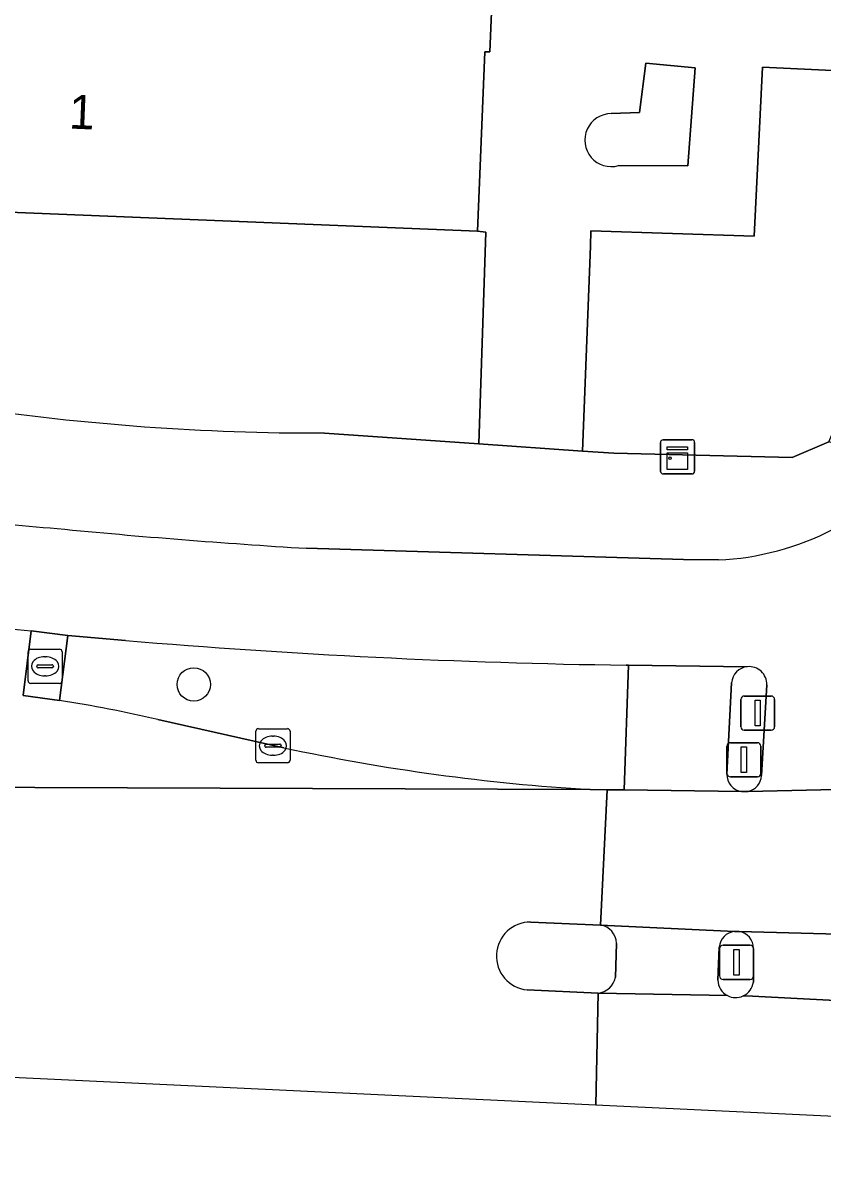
# Model space of a CAD drawing. Extents: x 160732 to 162107, y 387428 to 388479.
# Drawn here: x 161722.96 to 161746.38, y 387444.67 to 387478.44 of the extents above; entities that cross this region are included whole.
import ezdxf

# ---------------------------------------------------------------- set-up
doc = ezdxf.new("R2010")
doc.units = 0
for name, color, linetype in [('IMGEO_Berm_groen', 7, 'Continuous'), ('IMGEO_Boom', 7, 'Continuous'), ('IMGEO_Drukknoppaal', 7, 'Continuous'), ('IMGEO_Fietspad_gesloten', 7, 'Continuous'), ('IMGEO_Groenvoorziening', 7, 'Continuous'), ('IMGEO_Kast', 7, 'Continuous'), ('IMGEO_Kolk', 7, 'Continuous'), ('IMGEO_Pand', 7, 'Continuous'), ('IMGEO_Pand_nummerreeks', 7, 'Continuous'), ('IMGEO_Rijbaan_lokaal_gesloten', 7, 'Continuous'), ('IMGEO_Rijbaan_lokaal_open', 7, 'Continuous'), ('IMGEO_Verkeerseiland_gesloten', 7, 'Continuous'), ('IMGEO_Verkeersregelinstallatiepaal', 7, 'Continuous'), ('IMGEO_Voetpad_gesloten', 7, 'Continuous'), ('IMGEO_Voetpad_open', 7, 'Continuous')]:
    doc.layers.add(name, color=color, linetype=linetype)

msp = doc.modelspace()

# ---------------------------------------------------------------- linework, layer by layer
at = {"layer": 'IMGEO_Berm_groen'}
for points in [[(161722.955, 387458.743), (161723.194, 387460.636)], [(161725.956, 387460.358), (161724.265, 387460.507), (161724.018, 387458.6)], [(161739.56, 387455.993), (161740.062, 387455.985), (161740.563, 387455.978), (161740.689, 387459.633)], [(161740.689, 387459.633), (161740.62, 387459.634)], [(161726.899, 387458.04), (161730.593, 387457.217)]]:
    msp.add_lwpolyline(points, dxfattribs=at)
for centre, radius, start, end in [((161730.933, 387545.769), 85.484, 255.84902, 264.80581), ((161743.644, 387669.745), 210.133, 265.17143, 269.17547), ((161718.935, 387424.76), 34.219, 76.5423, 81.458), ((161743.087, 387515.289), 59.401, 257.85821, 266.59606)]:
    msp.add_arc(centre, radius, start, end, dxfattribs=at)
at = {"layer": 'IMGEO_Boom'}
msp.add_circle((161727.955, 387459.071), 0.489, dxfattribs=at)
at = {"layer": 'IMGEO_Drukknoppaal'}
for p, q in [((161743.976, 387457.831), (161743.976, 387458.631)), ((161743.976, 387458.631), (161743.976, 387457.831)), ((161744.076, 387458.731), (161744.866, 387458.731)), ((161744.866, 387458.731), (161744.076, 387458.731)), ((161744.966, 387458.631), (161744.966, 387457.831)), ((161744.966, 387457.831), (161744.966, 387458.631)), ((161744.866, 387457.731), (161744.076, 387457.731)), ((161744.076, 387457.731), (161744.866, 387457.731))]:
    msp.add_line(p, q, dxfattribs=at)
msp.add_lwpolyline([(161744.396, 387458.606), (161744.546, 387458.606), (161744.546, 387457.856), (161744.396, 387457.856), (161744.396, 387458.606)], dxfattribs=at)
for centre, start, end in [((161744.076, 387458.631), 90, 180), ((161744.076, 387458.631), 90, 180), ((161744.866, 387458.631), 0, 90), ((161744.866, 387458.631), 360, 90), ((161744.076, 387457.831), 180, 270), ((161744.076, 387457.831), 180, 270), ((161744.866, 387457.831), 270, 0), ((161744.866, 387457.831), 270, 0)]:
    msp.add_arc(centre, 0.1, start, end, dxfattribs=at)
at = {"layer": 'IMGEO_Fietspad_gesloten'}
for points in [[(161743.317, 387462.715), (161742.296, 387462.73), (161731.259, 387463.057)], [(161723.194, 387460.636), (161724.265, 387460.507), (161725.956, 387460.358)], [(161740.62, 387459.634), (161740.689, 387459.633), (161744.165, 387459.589)], [(161744.738, 387459.059), (161744.582, 387456.398)], [(161744.193, 387455.937), (161748.024, 387456.023)], [(161747.917, 387451.727), (161743.922, 387451.831)], [(161744.35, 387451.34), (161744.344, 387450.354)], [(161744.045, 387449.946), (161744.322, 387449.941), (161747.867, 387449.759)]]:
    msp.add_lwpolyline(points, dxfattribs=at)
for centre, radius, start, end in [((161729.182, 387529.628), 66.199, 259.7962, 265.4677), ((161743.688, 387666.339), 203.662, 264.43877, 266.50127), ((161742.955, 387470.777), 8.07, 272.5702, 297.4898), ((161730.933, 387545.769), 85.484, 255.84902, 264.80581), ((161743.644, 387669.745), 210.133, 265.17143, 269.17547), ((161744.219, 387459.073), 0.519, 358.4989, 95.9662), ((161744.078, 387456.428), 0.505, 283.1325, 356.5509), ((161743.846, 387451.333), 0.504, 0.8028, 81.3539), ((161743.823, 387450.423), 0.526, 295.0194, 352.5095)]:
    msp.add_arc(centre, radius, start, end, dxfattribs=at)
at = {"layer": 'IMGEO_Groenvoorziening'}
msp.add_lwpolyline([(161751.162, 387476.836), (161744.609, 387477.147), (161744.37, 387472.203), (161739.585, 387472.357), (161739.568, 387471.905), (161739.339, 387465.905), (161740.254, 387465.841), (161745.477, 387465.714), (161746.556, 387466.18)], close=True, dxfattribs=at)
for points in [[(161740.393, 387474.265), (161742.421, 387474.261), (161742.634, 387477.129), (161741.189, 387477.264), (161741.012, 387475.819), (161740.18, 387475.788)], [(161736.503, 387472.314), (161736.266, 387472.346), (161712.43, 387473.308), (161712.42, 387473.094), (161708.375, 387473.257), (161708.271, 387469.435), (161715.188, 387468.127), (161721.267, 387467.198)], [(161731.778, 387466.434), (161736.3, 387466.118), (161736.503, 387472.314)]]:
    msp.add_lwpolyline(points, dxfattribs=at)
for centre, radius, start, end in [((161740.181, 387475.012), 0.776, 90.0409, 285.8821), ((161731.61, 387536.815), 70.381, 261.54904, 270.13641)]:
    msp.add_arc(centre, radius, start, end, dxfattribs=at)
at = {"layer": 'IMGEO_Kast'}
for p, q in [((161741.698, 387466.235), (161742.539, 387466.235)), ((161742.539, 387466.235), (161741.698, 387466.235)), ((161741.623, 387465.31), (161741.623, 387466.151)), ((161741.623, 387466.151), (161741.623, 387465.31)), ((161742.623, 387466.16), (161742.623, 387465.319)), ((161742.623, 387465.319), (161742.623, 387466.16)), ((161742.548, 387465.235), (161741.707, 387465.235)), ((161741.707, 387465.235), (161742.548, 387465.235))]:
    msp.add_line(p, q, dxfattribs=at)
for points in [[(161741.818, 387466.025), (161742.418, 387466.025), (161742.418, 387465.94), (161741.818, 387465.94), (161741.818, 387466.025)], [(161741.818, 387465.85), (161742.418, 387465.85), (161742.418, 387465.361), (161741.818, 387465.361), (161741.818, 387465.85)]]:
    msp.add_lwpolyline(points, dxfattribs=at)
msp.add_circle((161741.902, 387465.699), 0.0377, dxfattribs=at)
for centre, start, end in [((161741.701, 387466.157), 92.4484, 184.2845), ((161741.701, 387466.157), 92.4484, 184.2845), ((161742.545, 387466.157), 2.4484, 94.2845), ((161742.545, 387466.157), 2.4484, 94.2845), ((161741.701, 387465.313), 182.4484, 274.2845), ((161741.701, 387465.313), 182.4484, 274.2845), ((161742.545, 387465.313), 272.4484, 4.2845), ((161742.545, 387465.313), 272.4484, 4.2845)]:
    msp.add_arc(centre, 0.0779, start, end, dxfattribs=at)
at = {"layer": 'IMGEO_Kolk'}
for p, q in [((161723.1, 387459.176), (161723.1, 387460.028)), ((161723.175, 387460.102), (161724.027, 387460.102)), ((161723.588, 387459.882), (161723.613, 387459.882)), ((161724.101, 387460.028), (161724.101, 387459.176)), ((161723.359, 387459.596), (161723.359, 387459.608)), ((161723.797, 387459.559), (161723.399, 387459.559)), ((161723.402, 387459.645), (161723.8, 387459.645)), ((161723.843, 387459.608), (161723.843, 387459.596)), ((161724.027, 387459.102), (161723.175, 387459.102)), ((161723.611, 387459.322), (161723.586, 387459.322)), ((161729.847, 387457.774), (161730.699, 387457.774)), ((161729.772, 387456.848), (161729.772, 387457.7)), ((161730.26, 387457.554), (161730.285, 387457.554)), ((161730.773, 387457.7), (161730.773, 387456.848)), ((161730.031, 387457.268), (161730.031, 387457.28)), ((161730.469, 387457.231), (161730.071, 387457.231)), ((161730.074, 387457.317), (161730.472, 387457.317)), ((161730.515, 387457.28), (161730.515, 387457.268)), ((161730.699, 387456.774), (161729.847, 387456.774)), ((161730.283, 387456.994), (161730.258, 387456.994))]:
    msp.add_line(p, q, dxfattribs=at)
for points in [[(161723.1, 387459.176), (161723.1, 387460.028)], [(161723.175, 387460.102), (161724.027, 387460.102)], [(161724.101, 387460.028), (161724.101, 387459.176)], [(161724.027, 387459.102), (161723.175, 387459.102)], [(161729.847, 387457.774), (161730.699, 387457.774)], [(161729.772, 387456.848), (161729.772, 387457.7)], [(161730.773, 387457.7), (161730.773, 387456.848)], [(161730.699, 387456.774), (161729.847, 387456.774)]]:
    msp.add_lwpolyline(points, dxfattribs=at)
for centre, radius, start, end in [((161723.177, 387460.026), 0.0765, 91.552, 178.448), ((161723.177, 387460.026), 0.0765, 91.552, 178.448), ((161724.025, 387460.026), 0.0765, 1.552, 88.448), ((161724.025, 387460.026), 0.0765, 1.552, 88.448), ((161723.399, 387459.605), 0.0403, 85.8775, 175.7526), ((161723.396, 387459.595), 0.0366, 178.938, 274.7102), ((161723.8, 387459.602), 0.043, 264.8664, 352.4533), ((161723.804, 387459.607), 0.0386, 1.7309, 96.639), ((161723.177, 387459.178), 0.0765, 181.552, 268.448), ((161723.177, 387459.178), 0.0765, 181.552, 268.448), ((161724.025, 387459.178), 0.0765, 271.552, 358.448), ((161724.025, 387459.178), 0.0765, 271.552, 358.448), ((161729.849, 387457.698), 0.0765, 91.552, 178.448), ((161729.849, 387457.698), 0.0765, 91.552, 178.448), ((161730.697, 387457.698), 0.0765, 1.552, 88.448), ((161730.697, 387457.698), 0.0765, 1.552, 88.448), ((161730.071, 387457.277), 0.0403, 85.8775, 175.7526), ((161730.068, 387457.267), 0.0366, 178.938, 274.7102), ((161730.472, 387457.274), 0.043, 264.8664, 352.4533), ((161730.476, 387457.279), 0.0386, 1.7309, 96.639), ((161729.849, 387456.85), 0.0765, 181.552, 268.448), ((161729.849, 387456.85), 0.0765, 181.552, 268.448), ((161730.697, 387456.85), 0.0765, 271.552, 358.448), ((161730.697, 387456.85), 0.0765, 271.552, 358.448)]:
    msp.add_arc(centre, radius, start, end, dxfattribs=at)
for centre, major_axis, ratio, start_param, end_param in [((161723.587, 387459.602), (-0.387, 0.002), 0.722429, 4.712389, 7.853982), ((161723.612, 387459.602), (-0.39, 0.002), 0.717154, 1.570796, 4.712389), ((161730.259, 387457.274), (-0.387, 0.002), 0.722429, 4.712389, 7.853982), ((161730.284, 387457.274), (-0.39, 0.002), 0.717154, 1.570796, 4.712389)]:
    msp.add_ellipse(centre, major_axis=major_axis, ratio=ratio, start_param=start_param, end_param=end_param, dxfattribs=at)
at = {"layer": 'IMGEO_Pand'}
msp.add_lwpolyline([(161746.135, 387500), (161746.204, 387501.716), (161713.785, 387503.026), (161713.647, 387500), (161712.43, 387473.308), (161736.266, 387472.346), (161736.479, 387477.602), (161736.625, 387477.596), (161736.747, 387480.625), (161738.584, 387480.551), (161739.245, 387480.524), (161745.339, 387480.278), (161745.407, 387481.973)], close=True, dxfattribs=at)
at = {"layer": 'IMGEO_Rijbaan_lokaal_gesloten'}
for points in [[(161630.31, 387460.349), (161629.115, 387460.392), (161612.647, 387461.184), (161608.114, 387461.402), (161606.014, 387461.487), (161604.939, 387461.53), (161596.781, 387461.857), (161595.102, 387461.925), (161576.391, 387462.677), (161575.932, 387462.695), (161560.345, 387463.321), (161559.276, 387463.364), (161559.208, 387454.807), (161611.63, 387452.826), (161739.727, 387446.755)], [(161737.821, 387452.11), (161739.864, 387452.024), (161740.062, 387455.985), (161739.56, 387455.993), (161693.488, 387456.154), (161680.31, 387456.415)], [(161748.024, 387456.023), (161744.193, 387455.937), (161743.992, 387455.931), (161740.563, 387455.978), (161740.062, 387455.985), (161739.864, 387452.024), (161743.792, 387451.835), (161743.922, 387451.831), (161747.917, 387451.727), (161750.993, 387451.608)], [(161739.727, 387446.755), (161739.794, 387450.032), (161737.716, 387450.123)], [(161743.585, 387449.956), (161739.794, 387450.032), (161739.727, 387446.755), (161760.92, 387445.751), (161772.75, 387445.19), (161780.561, 387444.674)], [(161750.912, 387449.626), (161747.867, 387449.759), (161744.322, 387449.941), (161744.045, 387449.946)]]:
    msp.add_lwpolyline(points, dxfattribs=at)
for centre, radius, start, end in [((161737.814, 387451.114), 0.996, 89.5686, 264.3816), ((161743.825, 387450.424), 0.526, 242.8033, 294.7059)]:
    msp.add_arc(centre, radius, start, end, dxfattribs=at)
at = {"layer": 'IMGEO_Rijbaan_lokaal_open'}
for points in [[(161724.018, 387458.6), (161722.955, 387458.743)], [(161730.593, 387457.217), (161726.899, 387458.04)], [(161680.31, 387456.415), (161693.488, 387456.154), (161739.56, 387455.993)]]:
    msp.add_lwpolyline(points, dxfattribs=at)
for centre, radius, start, end in [((161718.935, 387424.76), 34.219, 76.5423, 81.458), ((161743.087, 387515.289), 59.401, 257.85821, 266.59606)]:
    msp.add_arc(centre, radius, start, end, dxfattribs=at)
at = {"layer": 'IMGEO_Verkeerseiland_gesloten'}
for points in [[(161743.701, 387459.118), (161743.57, 387456.442)], [(161744.582, 387456.398), (161744.738, 387459.059)], [(161743.992, 387455.931), (161744.193, 387455.937)], [(161739.864, 387452.024), (161737.821, 387452.11)], [(161743.922, 387451.831), (161743.792, 387451.835)], [(161740.305, 387450.493), (161740.334, 387451.487)], [(161743.34, 387451.379), (161743.301, 387450.41)], [(161744.344, 387450.354), (161744.35, 387451.34)], [(161737.716, 387450.123), (161739.794, 387450.032)]]:
    msp.add_lwpolyline(points, dxfattribs=at)
for centre, radius, start, end in [((161744.217, 387459.073), 0.518, 95.7874, 175.0705), ((161744.219, 387459.073), 0.519, 358.4989, 95.9662), ((161744.077, 387456.431), 0.507, 178.7084, 260.3935), ((161744.078, 387456.428), 0.505, 283.1325, 356.5509), ((161737.814, 387451.114), 0.996, 89.5686, 264.3816), ((161739.768, 387451.466), 0.567, 2.1578, 80.2292), ((161743.845, 387451.331), 0.507, 95.9774, 174.5274), ((161743.846, 387451.333), 0.504, 0.8028, 81.3539), ((161739.742, 387450.603), 0.573, 275.1781, 348.9325), ((161743.822, 387450.42), 0.521, 181.0922, 242.9639), ((161743.823, 387450.423), 0.526, 295.0194, 352.5095), ((161743.825, 387450.424), 0.526, 242.8033, 294.7059)]:
    msp.add_arc(centre, radius, start, end, dxfattribs=at)
at = {"layer": 'IMGEO_Verkeersregelinstallatiepaal'}
for p, q in [((161743.569, 387456.464), (161743.569, 387457.264)), ((161743.569, 387457.264), (161743.569, 387456.464)), ((161743.669, 387457.364), (161744.459, 387457.364)), ((161744.459, 387457.364), (161743.669, 387457.364)), ((161744.559, 387457.264), (161744.559, 387456.464)), ((161744.559, 387456.464), (161744.559, 387457.264)), ((161744.459, 387456.364), (161743.669, 387456.364)), ((161743.669, 387456.364), (161744.459, 387456.364)), ((161743.455, 387451.431), (161744.245, 387451.431)), ((161744.245, 387451.431), (161743.455, 387451.431)), ((161743.355, 387450.531), (161743.355, 387451.331)), ((161743.355, 387451.331), (161743.355, 387450.531)), ((161744.345, 387451.331), (161744.345, 387450.531)), ((161744.345, 387450.531), (161744.345, 387451.331)), ((161744.245, 387450.431), (161743.455, 387450.431)), ((161743.455, 387450.431), (161744.245, 387450.431))]:
    msp.add_line(p, q, dxfattribs=at)
for points in [[(161743.989, 387457.239), (161744.139, 387457.239), (161744.139, 387456.489), (161743.989, 387456.489), (161743.989, 387457.239)], [(161743.775, 387451.306), (161743.925, 387451.306), (161743.925, 387450.556), (161743.775, 387450.556), (161743.775, 387451.306)]]:
    msp.add_lwpolyline(points, dxfattribs=at)
for centre, start, end in [((161743.669, 387457.264), 90, 180), ((161743.669, 387457.264), 90, 180), ((161744.459, 387457.264), 0, 90), ((161744.459, 387457.264), 360, 90), ((161743.669, 387456.464), 180, 270), ((161743.669, 387456.464), 180, 270), ((161744.459, 387456.464), 270, 0), ((161744.459, 387456.464), 270, 0), ((161743.455, 387451.331), 90, 180), ((161743.455, 387451.331), 90, 180), ((161744.245, 387451.331), 0, 90), ((161744.245, 387451.331), 360, 90), ((161743.455, 387450.531), 180, 270), ((161743.455, 387450.531), 180, 270), ((161744.245, 387450.531), 270, 0), ((161744.245, 387450.531), 270, 0)]:
    msp.add_arc(centre, 0.1, start, end, dxfattribs=at)
at = {"layer": 'IMGEO_Voetpad_gesloten'}
for points in [[(161743.792, 387451.835), (161739.864, 387452.024)], [(161740.334, 387451.487), (161740.305, 387450.493)], [(161743.301, 387450.41), (161743.34, 387451.379)], [(161739.794, 387450.032), (161743.585, 387449.956)]]:
    msp.add_lwpolyline(points, dxfattribs=at)
for centre, radius, start, end in [((161739.768, 387451.466), 0.567, 2.1578, 80.2292), ((161743.845, 387451.331), 0.507, 95.9774, 174.5274), ((161739.742, 387450.603), 0.573, 275.1781, 348.9325), ((161743.822, 387450.42), 0.521, 181.0922, 242.9639)]:
    msp.add_arc(centre, radius, start, end, dxfattribs=at)
at = {"layer": 'IMGEO_Voetpad_open'}
for points in [[(161751.671, 387478.013), (161752.115, 387479.967), (161747.11, 387480.14), (161747.159, 387481.871), (161745.407, 387481.973), (161745.339, 387480.278), (161739.245, 387480.524), (161738.584, 387480.551), (161736.747, 387480.625), (161736.625, 387477.596), (161736.479, 387477.602), (161736.266, 387472.346), (161736.503, 387472.314), (161736.3, 387466.118), (161739.339, 387465.905), (161739.568, 387471.905), (161739.585, 387472.357), (161744.37, 387472.203), (161744.609, 387477.147), (161751.162, 387476.836)], [(161724.265, 387460.507), (161723.194, 387460.636), (161722.955, 387458.743), (161724.018, 387458.6)]]:
    msp.add_lwpolyline(points, close=True, dxfattribs=at)
for points in [[(161740.18, 387475.788), (161741.012, 387475.819), (161741.189, 387477.264), (161742.634, 387477.129), (161742.421, 387474.261), (161740.393, 387474.265)], [(161749.018, 387465.45), (161746.556, 387466.18), (161745.477, 387465.714), (161740.254, 387465.841), (161739.339, 387465.905), (161736.3, 387466.118), (161731.778, 387466.434)], [(161731.259, 387463.057), (161742.296, 387462.73), (161743.317, 387462.715)], [(161744.165, 387459.589), (161740.689, 387459.633), (161740.563, 387455.978), (161743.992, 387455.931)], [(161743.57, 387456.442), (161743.701, 387459.118)]]:
    msp.add_lwpolyline(points, dxfattribs=at)
for centre, radius, start, end in [((161740.181, 387475.012), 0.776, 90.0409, 285.8821), ((161731.61, 387536.815), 70.381, 261.54904, 270.13641), ((161729.182, 387529.628), 66.199, 259.7962, 265.4677), ((161743.688, 387666.339), 203.662, 264.43877, 266.50127), ((161742.955, 387470.777), 8.07, 272.5702, 297.4898), ((161744.217, 387459.073), 0.518, 95.7874, 175.0705), ((161744.077, 387456.431), 0.507, 178.7084, 260.3935)]:
    msp.add_arc(centre, radius, start, end, dxfattribs=at)

# ---------------------------------------------------------------- texts
at = {"layer": 'IMGEO_Pand_nummerreeks'}
msp.add_text('1', height=1, rotation=357.691, dxfattribs=at).set_placement((161724.289, 387475.352))

doc.saveas('drawing.dxf')
